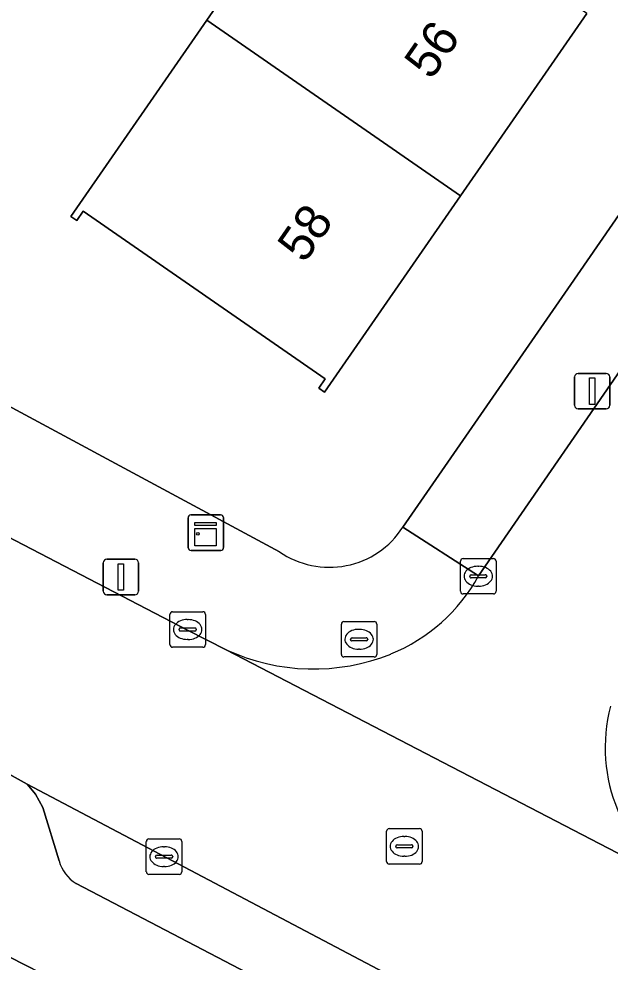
# Model space of a CAD drawing. Extents: x 160349 to 161355, y 381727 to 382854.
# Drawn here: x 160794.04 to 160810.7, y 381944.77 to 381971.35 of the extents above; entities that cross this region are included whole.
import ezdxf

# ---------------------------------------------------------------- set-up
doc = ezdxf.new("R2010")
doc.units = 0
for name, color, linetype in [('IMGEO_Brandkraan', 7, 'Continuous'), ('IMGEO_Erf', 7, 'Continuous'), ('IMGEO_Groenvoorziening', 7, 'Continuous'), ('IMGEO_Kast', 7, 'Continuous'), ('IMGEO_Kolk', 7, 'Continuous'), ('IMGEO_Lichtmast', 7, 'Continuous'), ('IMGEO_Pand', 7, 'Continuous'), ('IMGEO_Pand_nummerreeks', 7, 'Continuous'), ('IMGEO_Parkeervlak_open', 7, 'Continuous'), ('IMGEO_Rijbaan_lokaal_open', 7, 'Continuous'), ('IMGEO_Rioolput', 7, 'Continuous'), ('IMGEO_Voetpad_open', 7, 'Continuous')]:
    doc.layers.add(name, color=color, linetype=linetype)

msp = doc.modelspace()

# ---------------------------------------------------------------- linework, layer by layer
at = {"layer": 'IMGEO_Brandkraan'}
for p, q in [((160803.127, 381953.44), (160803.127, 381954.292)), ((160803.202, 381954.366), (160804.054, 381954.366)), ((160804.128, 381954.292), (160804.128, 381953.44)), ((160803.615, 381954.146), (160803.64, 381954.146)), ((160803.386, 381953.86), (160803.386, 381953.872)), ((160803.824, 381953.823), (160803.426, 381953.823)), ((160803.429, 381953.909), (160803.827, 381953.909)), ((160803.87, 381953.872), (160803.87, 381953.86)), ((160803.638, 381953.586), (160803.613, 381953.586)), ((160804.054, 381953.366), (160803.202, 381953.366))]:
    msp.add_line(p, q, dxfattribs=at)
for points in [[(160803.127, 381953.44), (160803.127, 381954.292)], [(160803.202, 381954.366), (160804.054, 381954.366)], [(160804.128, 381954.292), (160804.128, 381953.44)], [(160804.054, 381953.366), (160803.202, 381953.366)]]:
    msp.add_lwpolyline(points, dxfattribs=at)
for centre, radius, start, end in [((160803.204, 381954.29), 0.0765, 91.552, 178.448), ((160803.204, 381954.29), 0.0765, 91.552, 178.448), ((160804.052, 381954.29), 0.0765, 1.552, 88.448), ((160804.052, 381954.29), 0.0765, 1.552, 88.448), ((160803.426, 381953.869), 0.0403, 85.8775, 175.7526), ((160803.423, 381953.859), 0.0366, 178.938, 274.7102), ((160803.827, 381953.866), 0.043, 264.8664, 352.4533), ((160803.831, 381953.871), 0.0386, 1.7309, 96.639), ((160803.204, 381953.442), 0.0765, 181.552, 268.448), ((160803.204, 381953.442), 0.0765, 181.552, 268.448), ((160804.052, 381953.442), 0.0765, 271.552, 358.448), ((160804.052, 381953.442), 0.0765, 271.552, 358.448)]:
    msp.add_arc(centre, radius, start, end, dxfattribs=at)
for centre, major_axis, ratio, start_param, end_param in [((160803.614, 381953.866), (-0.387, 0.002), 0.722429, 4.712389, 7.853982), ((160803.639, 381953.866), (-0.39, 0.002), 0.717154, 1.570796, 4.712389)]:
    msp.add_ellipse(centre, major_axis=major_axis, ratio=ratio, start_param=start_param, end_param=end_param, dxfattribs=at)
at = {"layer": 'IMGEO_Erf'}
for points in [[(160804.86, 381957.022), (160809.509, 381963.746), (160815.556, 381972.499), (160830.024, 381993.552), (160843.658, 382013.325), (160856.447, 382031.904), (160864.216, 382043.168), (160877.531, 382062.485), (160882.102, 382069.151)], [(160810.043, 381971.504), (160806.483, 381966.361), (160802.657, 381960.832), (160802.492, 381960.946), (160802.675, 381961.209), (160795.849, 381965.932), (160795.667, 381965.669), (160795.503, 381965.783), (160799.332, 381971.312), (160802.893, 381976.455)], [(160791.731, 381973.361), (160788.935, 381968.15), (160786.013, 381969.725), (160783.876, 381965.754), (160801.382, 381956.334)]]:
    msp.add_lwpolyline(points, dxfattribs=at)
msp.add_arc((160802.788, 381958.361), 2.467, 235.2521, 327.1269, dxfattribs=at)
at = {"layer": 'IMGEO_Groenvoorziening'}
msp.add_lwpolyline([(160830.732, 381924.65), (160831.29, 381925.762), (160789.629, 381947.019), (160789.391, 381947.15), (160788.797, 381946.047)], dxfattribs=at)
at = {"layer": 'IMGEO_Kast'}
for p, q in [((160798.807, 381956.446), (160798.807, 381957.287)), ((160798.807, 381957.287), (160798.807, 381956.446)), ((160798.882, 381957.371), (160799.723, 381957.371)), ((160799.723, 381957.371), (160798.882, 381957.371)), ((160799.807, 381957.296), (160799.807, 381956.455)), ((160799.807, 381956.455), (160799.807, 381957.296)), ((160799.732, 381956.371), (160798.891, 381956.371)), ((160798.891, 381956.371), (160799.732, 381956.371))]:
    msp.add_line(p, q, dxfattribs=at)
for points in [[(160799.002, 381957.161), (160799.602, 381957.161), (160799.602, 381957.076), (160799.002, 381957.076), (160799.002, 381957.161)], [(160799.002, 381956.986), (160799.602, 381956.986), (160799.602, 381956.497), (160799.002, 381956.497), (160799.002, 381956.986)]]:
    msp.add_lwpolyline(points, dxfattribs=at)
msp.add_circle((160799.086, 381956.835), 0.0377, dxfattribs=at)
for centre, start, end in [((160798.885, 381957.293), 92.4484, 184.2845), ((160798.885, 381957.293), 92.4484, 184.2845), ((160799.729, 381957.293), 2.4484, 94.2845), ((160799.729, 381957.293), 2.4484, 94.2845), ((160798.885, 381956.449), 182.4484, 274.2845), ((160798.885, 381956.449), 182.4484, 274.2845), ((160799.729, 381956.449), 272.4484, 4.2845), ((160799.729, 381956.449), 272.4484, 4.2845)]:
    msp.add_arc(centre, 0.0779, start, end, dxfattribs=at)
at = {"layer": 'IMGEO_Kolk'}
for p, q in [((160806.561, 381956.143), (160807.413, 381956.143)), ((160806.486, 381955.217), (160806.486, 381956.069)), ((160806.974, 381955.923), (160806.999, 381955.923)), ((160807.487, 381956.069), (160807.487, 381955.217)), ((160806.745, 381955.637), (160806.745, 381955.649)), ((160807.183, 381955.6), (160806.785, 381955.6)), ((160806.788, 381955.686), (160807.186, 381955.686)), ((160807.229, 381955.649), (160807.229, 381955.637)), ((160806.997, 381955.363), (160806.972, 381955.363)), ((160807.413, 381955.143), (160806.561, 381955.143)), ((160798.296, 381953.715), (160798.296, 381954.567)), ((160798.371, 381954.641), (160799.223, 381954.641)), ((160799.297, 381954.567), (160799.297, 381953.715)), ((160798.784, 381954.421), (160798.809, 381954.421)), ((160798.555, 381954.135), (160798.555, 381954.147)), ((160798.993, 381954.098), (160798.595, 381954.098)), ((160798.598, 381954.184), (160798.996, 381954.184)), ((160799.039, 381954.147), (160799.039, 381954.135)), ((160798.807, 381953.861), (160798.782, 381953.861)), ((160799.223, 381953.641), (160798.371, 381953.641)), ((160797.63, 381947.313), (160797.63, 381948.165)), ((160797.705, 381948.239), (160798.557, 381948.239)), ((160798.631, 381948.165), (160798.631, 381947.313)), ((160798.118, 381948.019), (160798.143, 381948.019)), ((160797.889, 381947.733), (160797.889, 381947.745)), ((160798.327, 381947.696), (160797.929, 381947.696)), ((160797.932, 381947.782), (160798.33, 381947.782)), ((160798.373, 381947.745), (160798.373, 381947.733)), ((160798.141, 381947.459), (160798.116, 381947.459)), ((160798.557, 381947.239), (160797.705, 381947.239))]:
    msp.add_line(p, q, dxfattribs=at)
for points in [[(160806.561, 381956.143), (160807.413, 381956.143)], [(160806.486, 381955.217), (160806.486, 381956.069)], [(160807.487, 381956.069), (160807.487, 381955.217)], [(160807.413, 381955.143), (160806.561, 381955.143)], [(160798.296, 381953.715), (160798.296, 381954.567)], [(160798.371, 381954.641), (160799.223, 381954.641)], [(160799.297, 381954.567), (160799.297, 381953.715)], [(160799.223, 381953.641), (160798.371, 381953.641)], [(160797.63, 381947.313), (160797.63, 381948.165)], [(160797.705, 381948.239), (160798.557, 381948.239)], [(160798.631, 381948.165), (160798.631, 381947.313)], [(160798.557, 381947.239), (160797.705, 381947.239)]]:
    msp.add_lwpolyline(points, dxfattribs=at)
for centre, radius, start, end in [((160806.563, 381956.067), 0.0765, 91.552, 178.448), ((160806.563, 381956.067), 0.0765, 91.552, 178.448), ((160807.411, 381956.067), 0.0765, 1.552, 88.448), ((160807.411, 381956.067), 0.0765, 1.552, 88.448), ((160806.785, 381955.646), 0.0403, 85.8775, 175.7526), ((160806.782, 381955.636), 0.0366, 178.938, 274.7102), ((160807.186, 381955.643), 0.043, 264.8664, 352.4533), ((160807.19, 381955.648), 0.0386, 1.7309, 96.639), ((160806.563, 381955.219), 0.0765, 181.552, 268.448), ((160806.563, 381955.219), 0.0765, 181.552, 268.448), ((160807.411, 381955.219), 0.0765, 271.552, 358.448), ((160807.411, 381955.219), 0.0765, 271.552, 358.448), ((160798.373, 381954.565), 0.0765, 91.552, 178.448), ((160798.373, 381954.565), 0.0765, 91.552, 178.448), ((160799.221, 381954.565), 0.0765, 1.552, 88.448), ((160799.221, 381954.565), 0.0765, 1.552, 88.448), ((160798.595, 381954.144), 0.0403, 85.8775, 175.7526), ((160798.592, 381954.134), 0.0366, 178.938, 274.7102), ((160798.996, 381954.141), 0.043, 264.8664, 352.4533), ((160799, 381954.146), 0.0386, 1.7309, 96.639), ((160798.373, 381953.717), 0.0765, 181.552, 268.448), ((160798.373, 381953.717), 0.0765, 181.552, 268.448), ((160799.221, 381953.717), 0.0765, 271.552, 358.448), ((160799.221, 381953.717), 0.0765, 271.552, 358.448), ((160797.707, 381948.163), 0.0765, 91.552, 178.448), ((160797.707, 381948.163), 0.0765, 91.552, 178.448), ((160798.555, 381948.163), 0.0765, 1.552, 88.448), ((160798.555, 381948.163), 0.0765, 1.552, 88.448), ((160797.929, 381947.742), 0.0403, 85.8775, 175.7526), ((160797.926, 381947.732), 0.0366, 178.938, 274.7102), ((160798.33, 381947.739), 0.043, 264.8664, 352.4533), ((160798.334, 381947.744), 0.0386, 1.7309, 96.639), ((160797.707, 381947.315), 0.0765, 181.552, 268.448), ((160797.707, 381947.315), 0.0765, 181.552, 268.448), ((160798.555, 381947.315), 0.0765, 271.552, 358.448), ((160798.555, 381947.315), 0.0765, 271.552, 358.448)]:
    msp.add_arc(centre, radius, start, end, dxfattribs=at)
for centre, major_axis, ratio, start_param, end_param in [((160806.973, 381955.643), (-0.387, 0.002), 0.722429, 4.712389, 7.853982), ((160806.998, 381955.643), (-0.39, 0.002), 0.717154, 1.570796, 4.712389), ((160798.783, 381954.141), (-0.387, 0.002), 0.722429, 4.712389, 7.853982), ((160798.808, 381954.141), (-0.39, 0.002), 0.717154, 1.570796, 4.712389), ((160798.117, 381947.739), (-0.387, 0.002), 0.722429, 4.712389, 7.853982), ((160798.142, 381947.739), (-0.39, 0.002), 0.717154, 1.570796, 4.712389)]:
    msp.add_ellipse(centre, major_axis=major_axis, ratio=ratio, start_param=start_param, end_param=end_param, dxfattribs=at)
at = {"layer": 'IMGEO_Lichtmast'}
for p, q in [((160809.704, 381960.46), (160809.704, 381961.26)), ((160809.704, 381961.26), (160809.704, 381960.46)), ((160809.804, 381961.36), (160810.594, 381961.36)), ((160810.594, 381961.36), (160809.804, 381961.36)), ((160810.694, 381961.26), (160810.694, 381960.46)), ((160810.694, 381960.46), (160810.694, 381961.26)), ((160810.594, 381960.36), (160809.804, 381960.36)), ((160809.804, 381960.36), (160810.594, 381960.36)), ((160796.518, 381956.121), (160797.308, 381956.121)), ((160797.308, 381956.121), (160796.518, 381956.121)), ((160796.418, 381955.221), (160796.418, 381956.021)), ((160796.418, 381956.021), (160796.418, 381955.221)), ((160797.408, 381956.021), (160797.408, 381955.221)), ((160797.408, 381955.221), (160797.408, 381956.021)), ((160797.308, 381955.121), (160796.518, 381955.121)), ((160796.518, 381955.121), (160797.308, 381955.121))]:
    msp.add_line(p, q, dxfattribs=at)
for points in [[(160810.124, 381961.235), (160810.274, 381961.235), (160810.274, 381960.485), (160810.124, 381960.485), (160810.124, 381961.235)], [(160796.838, 381955.996), (160796.988, 381955.996), (160796.988, 381955.246), (160796.838, 381955.246), (160796.838, 381955.996)]]:
    msp.add_lwpolyline(points, dxfattribs=at)
for centre, start, end in [((160809.804, 381961.26), 90, 180), ((160809.804, 381961.26), 90, 180), ((160810.594, 381961.26), 0, 90), ((160810.594, 381961.26), 360, 90), ((160809.804, 381960.46), 180, 270), ((160809.804, 381960.46), 180, 270), ((160810.594, 381960.46), 270, 0), ((160810.594, 381960.46), 270, 0), ((160796.518, 381956.021), 90, 180), ((160796.518, 381956.021), 90, 180), ((160797.308, 381956.021), 0, 90), ((160797.308, 381956.021), 360, 90), ((160796.518, 381955.221), 180, 270), ((160796.518, 381955.221), 180, 270), ((160797.308, 381955.221), 270, 0), ((160797.308, 381955.221), 270, 0)]:
    msp.add_arc(centre, 0.1, start, end, dxfattribs=at)
at = {"layer": 'IMGEO_Pand'}
for points in [[(160799.332, 381971.312), (160806.483, 381966.361), (160810.043, 381971.504), (160802.893, 381976.455)], [(160799.332, 381971.312), (160795.503, 381965.783), (160795.667, 381965.669), (160795.849, 381965.932), (160802.675, 381961.209), (160802.492, 381960.946), (160802.657, 381960.832), (160806.483, 381966.361)]]:
    msp.add_lwpolyline(points, close=True, dxfattribs=at)
at = {"layer": 'IMGEO_Parkeervlak_open'}
for points in [[(160822.597, 381933.17), (160824.596, 381933.592), (160824.977, 381933.582), (160794.272, 381949.777), (160794.503, 381949.502), (160794.71, 381949.12), (160795.169, 381947.617)], [(160795.649, 381946.983), (160821.837, 381933.3)]]:
    msp.add_lwpolyline(points, dxfattribs=at)
msp.add_arc((160796.246, 381947.933), 1.122, 196.3775, 237.8811, dxfattribs=at)
at = {"layer": 'IMGEO_Rijbaan_lokaal_open'}
for points in [[(160900.454, 382091.336), (160898.732, 382088.827), (160897.579, 382087.17), (160888.911, 382074.534), (160875.487, 382055.069), (160862.667, 382036.458), (160849.849, 382017.829), (160838.733, 382001.705), (160827.599, 381985.555), (160816.487, 381969.406), (160806.996, 381955.65)], [(160783.615, 381955.602), (160786.617, 381954.029), (160791.949, 381951.067), (160794.272, 381949.777), (160824.977, 381933.582), (160825.379, 381933.478), (160833.426, 381929.292), (160841.525, 381925.098), (160848.187, 381921.638), (160854.945, 381918.142), (160855.781, 381917.696), (160857.744, 381916.681), (160860.432, 381922.204), (160858.668, 381923.098), (160813.262, 381946.618), (160812.854, 381946.829), (160799.884, 381953.571), (160798.792, 381954.127), (160785.618, 381960.974)], [(160799.884, 381953.571), (160812.854, 381946.829)]]:
    msp.add_lwpolyline(points, dxfattribs=at)
for centre, radius, start, end in [((160802.613, 381958.087), 5.015, 292.411, 330.9223), ((160802.343, 381958.886), 5.857, 245.169, 291.8687), ((160815.174, 381950.812), 4.609, 165.3511, 239.7859)]:
    msp.add_arc(centre, radius, start, end, dxfattribs=at)
at = {"layer": 'IMGEO_Rioolput'}
for p, q in [((160804.404, 381947.602), (160804.404, 381948.454)), ((160804.479, 381948.528), (160805.331, 381948.528)), ((160805.405, 381948.454), (160805.405, 381947.602)), ((160804.892, 381948.308), (160804.917, 381948.308)), ((160804.663, 381948.022), (160804.663, 381948.034)), ((160805.101, 381947.985), (160804.703, 381947.985)), ((160804.706, 381948.071), (160805.104, 381948.071)), ((160805.147, 381948.034), (160805.147, 381948.022)), ((160804.915, 381947.748), (160804.89, 381947.748)), ((160805.331, 381947.528), (160804.479, 381947.528))]:
    msp.add_line(p, q, dxfattribs=at)
for points in [[(160804.404, 381947.602), (160804.404, 381948.454)], [(160804.479, 381948.528), (160805.331, 381948.528)], [(160805.405, 381948.454), (160805.405, 381947.602)], [(160805.331, 381947.528), (160804.479, 381947.528)]]:
    msp.add_lwpolyline(points, dxfattribs=at)
for centre, radius, start, end in [((160804.481, 381948.452), 0.0765, 91.552, 178.448), ((160804.481, 381948.452), 0.0765, 91.552, 178.448), ((160805.329, 381948.452), 0.0765, 1.552, 88.448), ((160805.329, 381948.452), 0.0765, 1.552, 88.448), ((160804.703, 381948.031), 0.0403, 85.8775, 175.7526), ((160804.7, 381948.021), 0.0366, 178.938, 274.7102), ((160805.104, 381948.028), 0.043, 264.8664, 352.4533), ((160805.108, 381948.033), 0.0386, 1.7309, 96.639), ((160804.481, 381947.604), 0.0765, 181.552, 268.448), ((160804.481, 381947.604), 0.0765, 181.552, 268.448), ((160805.329, 381947.604), 0.0765, 271.552, 358.448), ((160805.329, 381947.604), 0.0765, 271.552, 358.448)]:
    msp.add_arc(centre, radius, start, end, dxfattribs=at)
for centre, major_axis, ratio, start_param, end_param in [((160804.891, 381948.028), (-0.387, 0.002), 0.722429, 4.712389, 7.853982), ((160804.916, 381948.028), (-0.39, 0.002), 0.717154, 1.570796, 4.712389)]:
    msp.add_ellipse(centre, major_axis=major_axis, ratio=ratio, start_param=start_param, end_param=end_param, dxfattribs=at)
at = {"layer": 'IMGEO_Voetpad_open'}
for points in [[(160815.556, 381972.499), (160809.509, 381963.746), (160804.86, 381957.022), (160806.996, 381955.65), (160816.487, 381969.406), (160827.599, 381985.555)], [(160762.166, 381973.173), (160777.797, 381965.04), (160778.004, 381965.439), (160781.377, 381963.685), (160781.17, 381963.286), (160781.553, 381963.11), (160781.762, 381963.508), (160785.827, 381961.372), (160785.618, 381960.974), (160798.792, 381954.127), (160799.884, 381953.571)], [(160740.787, 381973.103), (160745.256, 381970.771), (160785.29, 381949.403), (160785.583, 381949.242), (160789.391, 381947.15), (160789.629, 381947.019), (160831.29, 381925.762), (160835.192, 381923.816), (160854.514, 381914.18), (160854.739, 381917.742), (160847.981, 381921.238), (160848.187, 381921.638), (160841.525, 381925.098), (160841.319, 381924.698), (160833.22, 381928.892), (160833.426, 381929.292), (160825.379, 381933.478), (160824.977, 381933.582), (160824.596, 381933.592), (160822.597, 381933.17)], [(160801.382, 381956.334), (160783.876, 381965.754)], [(160806.996, 381955.65), (160804.86, 381957.022)], [(160795.169, 381947.617), (160794.71, 381949.12), (160794.503, 381949.502), (160794.272, 381949.777), (160791.949, 381951.067), (160791.731, 381950.673), (160786.399, 381953.635), (160786.617, 381954.029), (160783.615, 381955.602)], [(160821.837, 381933.3), (160795.649, 381946.983)]]:
    msp.add_lwpolyline(points, dxfattribs=at)
for centre, radius, start, end in [((160802.788, 381958.361), 2.467, 235.2521, 327.1269), ((160802.613, 381958.087), 5.015, 292.411, 330.9223), ((160802.343, 381958.886), 5.857, 245.169, 291.8687), ((160815.174, 381950.812), 4.609, 165.3511, 239.7859), ((160796.246, 381947.933), 1.122, 196.3775, 237.8811)]:
    msp.add_arc(centre, radius, start, end, dxfattribs=at)

# ---------------------------------------------------------------- texts
at = {"layer": 'IMGEO_Pand_nummerreeks'}
for s, p in [('56', (160805.662, 381969.603)), ('58', (160802.087, 381964.437))]:
    msp.add_text(s, height=1, rotation=55.3146, dxfattribs=at).set_placement(p)

doc.saveas('drawing.dxf')
